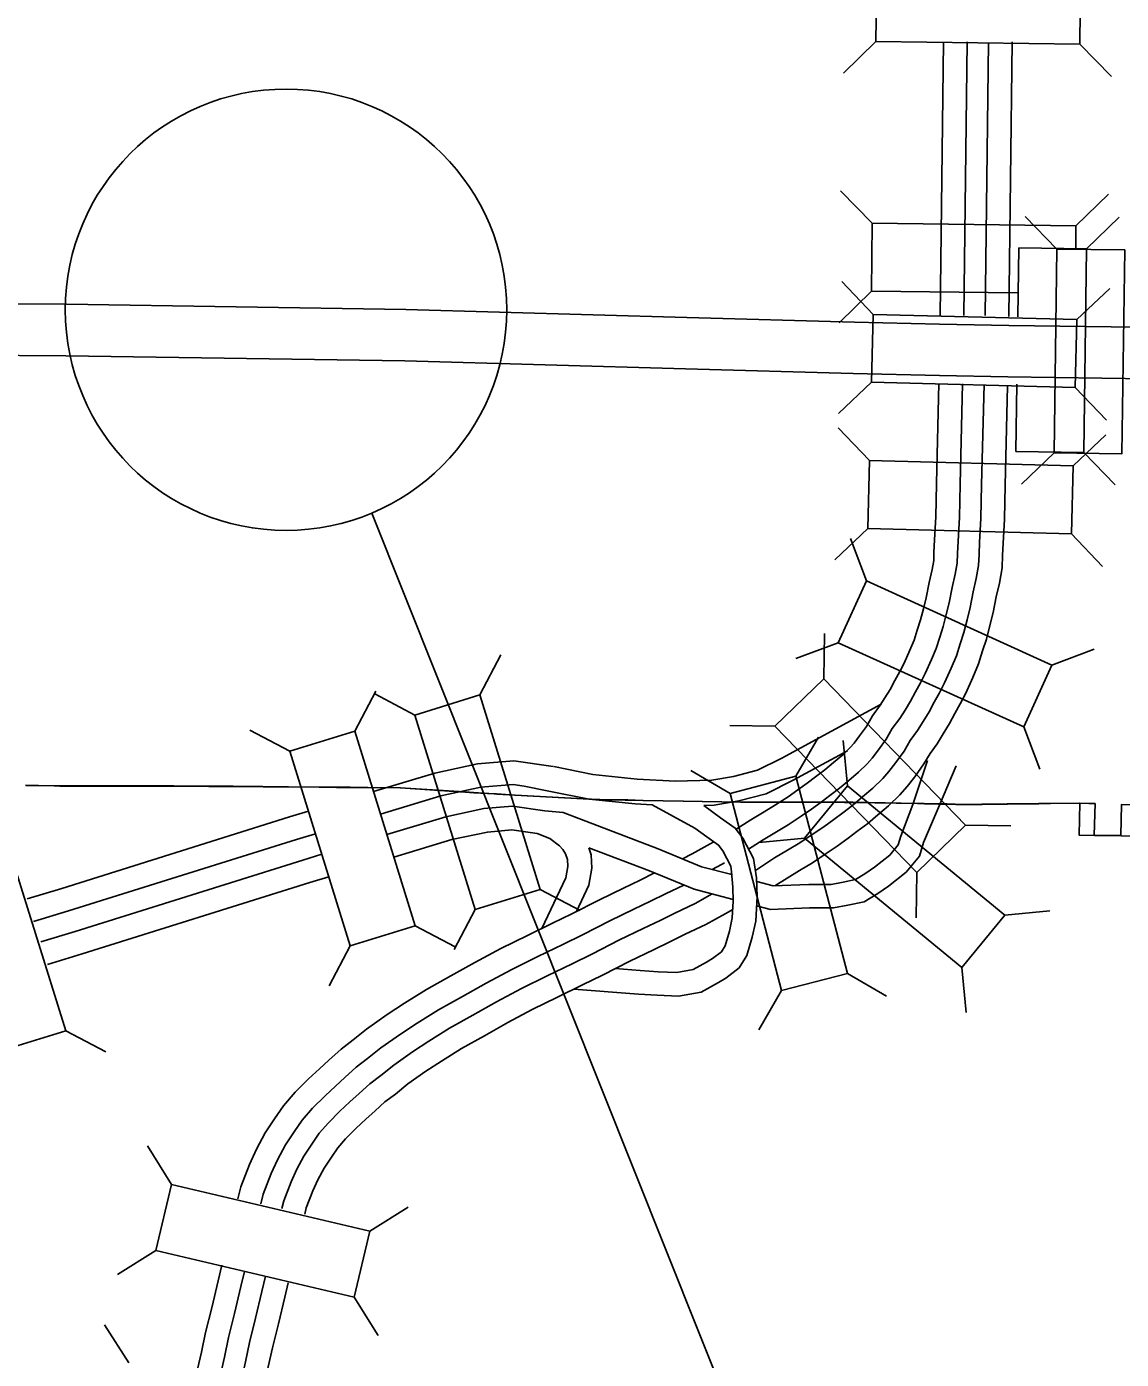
# Model space of a CAD drawing. Extents: x 670147 to 673275, y 705573 to 707613.
# Drawn here: x 670466.2 to 670561.9, y 707052.8 to 707169.4 of the extents above; entities that cross this region are included whole.
import ezdxf

# ---------------------------------------------------------------- set-up
doc = ezdxf.new("R2010")
doc.units = 0
for name, color, linetype in [('10', 7, 'Continuous'), ('19', 7, 'Continuous'), ('20', 7, 'Continuous'), ('6', 7, 'Continuous'), ('Default', 7, 'Continuous'), ('Level 1', 7, 'Continuous')]:
    doc.layers.add(name, color=color, linetype=linetype)

msp = doc.modelspace()

# ---------------------------------------------------------------- linework, layer by layer
at = {"layer": '10'}
for points in [[(670371.15, 707156.06), (670371.44, 707156.06), (670384.49, 707156.14), (670420.06, 707155.92), (670457.42, 707155.09), (670458.06, 707155.03), (670458.68, 707154.95), (670459.68, 707154.62), (670460.47, 707153.97), (670461.12, 707153.24), (670461.56, 707152.29), (670461.76, 707151.56), (670461.82, 707150.72), (670461.78, 707145.34), (670461.79, 707145.14), (670469.66, 707145.1), (670499.35, 707144.65), (670523.91, 707143.95), (670538.58, 707143.54), (670546, 707143.36)], [(670371.49, 707151.56), (670384.49, 707151.64), (670419.99, 707151.42), (670457.13, 707150.6), (670457.32, 707150.58), (670457.28, 707145.16), (670457.35, 707144.32), (670457.52, 707143.61), (670457.77, 707142.97), (670458.03, 707142.58), (670458.45, 707141.97), (670459.12, 707141.5), (670459.67, 707141.08), (670460.65, 707140.73), (670461.44, 707140.64), (670469.62, 707140.6), (670499.26, 707140.15), (670523.79, 707139.45), (670538.46, 707139.04), (670546, 707138.86)], [(670546, 707143.36), (670552.08, 707143.25)], [(670552.08, 707143.25), (670576.68, 707142.91)], [(670546, 707138.86), (670551.97, 707138.75)], [(670551.97, 707138.75), (670576.64, 707138.41)], [(670512.27, 707104.66), (670515.7, 707103.97), (670519.57, 707103.57), (670522.93, 707103.4), (670526.09, 707103.46), (670527.98, 707103.79), (670530.08, 707104.34), (670532.21, 707105.41), (670540.9, 707110.12)], [(670496.51, 707102.48), (670501.87, 707104.1), (670505.6, 707104.89), (670508.79, 707105.17), (670512.22, 707104.67)], [(670525.4, 707101.26), (670526.3, 707101.28), (670528.45, 707101.66), (670530.86, 707102.29), (670533.22, 707103.47), (670537.96, 707106.05)], [(670530.02, 707094.62), (670531.45, 707094.23), (670534.59, 707094.36), (670536.53, 707094.36), (670537.57, 707094.56), (670538.65, 707094.79), (670539.47, 707095.28), (670540.31, 707095.87), (670541.65, 707096.91), (670542.4, 707097.81), (670542.63, 707098.58), (670543.67, 707101.36), (670544.97, 707105.18)], [(670530.01, 707092.48), (670531.22, 707092.15), (670534.64, 707092.3), (670536.73, 707092.3), (670537.98, 707092.54), (670539.41, 707092.84), (670540.6, 707093.55), (670541.54, 707094.21), (670543.09, 707095.42), (670544.25, 707096.82), (670544.62, 707098.03), (670545.93, 707101.08), (670547.45, 707104.73)], [(670497.13, 707100.51), (670502.39, 707102.1), (670505.9, 707102.85), (670508.73, 707103.09), (670509.68, 707102.95)], [(670509.68, 707102.95), (670511.84, 707102.52), (670515.37, 707101.81), (670519.41, 707101.4), (670520.89, 707101.32)], [(670466.22, 707093.09), (670469.25, 707094.01), (670489.18, 707100.26), (670490.83, 707100.76)], [(670497.68, 707098.72), (670502.85, 707100.28), (670506.17, 707100.99), (670508.68, 707101.2), (670511.51, 707100.79)], [(670511.51, 707100.79), (670513.09, 707100.64), (670521.41, 707097.46), (670525.19, 707095.9), (670527.85, 707095.21)], [(670520.89, 707101.32), (670524.61, 707099.28), (670525.66, 707098.51), (670526.69, 707097.79), (670527.06, 707097.3), (670527.75, 707095.96), (670527.83, 707095.47), (670527.94, 707094.13), (670527.97, 707092.88)], [(670525.4, 707101.26), (670526.87, 707100.18), (670528.14, 707099.29), (670528.81, 707098.4), (670529.73, 707096.62), (670530.01, 707094.94), (670530.05, 707093.31), (670530, 707092.24)], [(670466.79, 707091.1), (670469.86, 707092.04), (670489.79, 707098.29), (670491.44, 707098.79)], [(670498.29, 707096.75), (670503.37, 707098.28), (670506.48, 707098.94), (670508.61, 707099.13), (670510.83, 707098.81)], [(670511.23, 707090.51), (670513.33, 707094.92), (670513.51, 707095.92), (670513.48, 707096.53), (670513.3, 707097.02), (670513.06, 707097.4), (670512.79, 707097.74), (670511.93, 707098.37), (670510.83, 707098.81)], [(670467.43, 707089.34), (670470.42, 707090.25), (670490.34, 707096.49), (670492.01, 707097)], [(670514.26, 707091.98), (670515.35, 707094.28), (670515.61, 707095.78), (670515.56, 707096.94), (670515.33, 707097.57)], [(670515.33, 707097.57), (670520.65, 707095.55), (670524.54, 707093.93), (670527.97, 707093.05)], [(670468.02, 707087.36), (670471.03, 707088.28), (670490.95, 707094.52), (670492.61, 707095.03)], [(670530, 707092.24), (670529.94, 707091.13), (670529.63, 707089.75), (670529.17, 707088.14), (670528.48, 707087.05), (670527.31, 707086.16), (670526.67, 707085.78), (670525.17, 707084.93), (670523.17, 707084.59), (670521.32, 707084.66), (670519.68, 707084.77), (670514.02, 707085.19)], [(670527.97, 707092.88), (670527.89, 707091.42), (670527.63, 707090.26), (670527.27, 707088.99), (670526.94, 707088.47), (670526.15, 707087.87), (670525.63, 707087.56), (670524.48, 707086.9), (670523.03, 707086.66), (670521.42, 707086.72), (670519.83, 707086.83), (670517.66, 707086.99)]]:
    msp.add_lwpolyline(points, dxfattribs=at)
at = {"layer": '19'}
for points in [[(670546.07, 707144.12), (670546.36, 707168.04)], [(670548.14, 707144.12), (670548.42, 707168.04)], [(670552.07, 707144.03), (670552.36, 707168.04)], [(670550.01, 707144.12), (670550.3, 707167.98)], [(670545.74, 707129.41), (670545.96, 707138.18)], [(670547.8, 707129.36), (670548.03, 707138.15)], [(670549.68, 707129.31), (670549.9, 707138.08)], [(670551.74, 707129.26), (670551.96, 707137.96)], [(670545.74, 707129.38), (670545.69, 707126.51), (670545.58, 707124.49), (670545.52, 707123.39), (670545.5, 707122.68), (670545.36, 707121.91), (670545.1, 707120.76), (670544.83, 707119.41), (670544.6, 707118.45), (670544.35, 707117.5), (670544.06, 707116.6), (670543.78, 707115.71), (670543.42, 707114.84), (670542.91, 707113.71), (670542.53, 707112.97), (670542.1, 707112.18), (670541.68, 707111.41), (670541.23, 707110.68), (670540.83, 707110.02), (670540.15, 707109.11), (670539.61, 707108.17), (670539.02, 707107.36), (670538.54, 707106.72), (670538.2, 707106.33), (670537.54, 707105.69), (670536.74, 707105.03), (670535.97, 707104.37), (670535.16, 707103.76), (670534.44, 707103.21), (670533.63, 707102.62), (670532.76, 707102.03), (670531.67, 707101.31), (670530.68, 707100.71), (670529.51, 707100.01), (670528.22, 707099.18)], [(670547.8, 707129.35), (670547.75, 707126.44), (670547.64, 707124.38), (670547.58, 707123.3), (670547.56, 707122.46), (670547.38, 707121.5), (670547.12, 707120.33), (670546.85, 707118.97), (670546.6, 707117.95), (670546.33, 707116.92), (670546.03, 707115.98), (670545.72, 707115), (670545.32, 707114.02), (670544.76, 707112.81), (670544.35, 707112), (670543.91, 707111.19), (670543.47, 707110.38), (670542.99, 707109.6), (670542.53, 707108.87), (670541.88, 707107.98), (670541.34, 707107.05), (670540.68, 707106.13), (670540.13, 707105.41), (670539.69, 707104.91), (670538.92, 707104.16), (670538.07, 707103.45), (670537.27, 707102.76), (670536.41, 707102.12), (670535.67, 707101.55), (670534.81, 707100.93), (670533.91, 707100.32), (670532.77, 707099.57), (670531.75, 707098.95), (670530.6, 707098.26), (670529.31, 707097.43)], [(670549.68, 707129.32), (670549.63, 707126.37), (670549.51, 707124.28), (670549.46, 707123.22), (670549.43, 707122.26), (670549.22, 707121.12), (670548.95, 707119.95), (670548.68, 707118.57), (670548.42, 707117.49), (670548.13, 707116.39), (670547.81, 707115.41), (670547.49, 707114.36), (670547.03, 707113.27), (670546.45, 707111.99), (670546, 707111.12), (670545.55, 707110.3), (670545.09, 707109.45), (670544.59, 707108.61), (670544.09, 707107.81), (670543.45, 707106.95), (670542.92, 707106.02), (670542.18, 707105.01), (670541.59, 707104.22), (670541.05, 707103.61), (670540.17, 707102.77), (670539.28, 707102.02), (670538.44, 707101.3), (670537.54, 707100.62), (670536.78, 707100.04), (670535.88, 707099.39), (670534.95, 707098.77), (670533.78, 707097.98), (670532.71, 707097.34), (670531.59, 707096.67), (670529.91, 707095.58)], [(670551.74, 707129.28), (670551.69, 707126.29), (670551.57, 707124.17), (670551.52, 707123.14), (670551.48, 707122.05), (670551.24, 707120.71), (670550.97, 707119.52), (670550.7, 707118.14), (670550.42, 707116.99), (670550.11, 707115.81), (670549.78, 707114.78), (670549.43, 707113.66), (670548.93, 707112.45), (670548.31, 707111.09), (670547.82, 707110.15), (670547.36, 707109.31), (670546.88, 707108.43), (670546.34, 707107.53), (670545.8, 707106.65), (670545.18, 707105.82), (670544.65, 707104.9), (670543.84, 707103.78), (670543.19, 707102.92), (670542.54, 707102.19), (670541.55, 707101.23), (670540.62, 707100.45), (670539.74, 707099.69), (670538.79, 707098.98), (670538.01, 707098.39), (670537.06, 707097.7), (670536.1, 707097.05), (670534.89, 707096.24), (670533.77, 707095.57), (670532.68, 707094.91), (670531.62, 707094.23)], [(670526.27, 707098.08), (670525.94, 707097.9), (670524.38, 707097.04), (670523.54, 707096.58)], [(670527.2, 707096.24), (670526.94, 707096.09), (670526.13, 707095.65)], [(670521.08, 707095.36), (670519.83, 707094.74), (670518.38, 707094.04), (670516.27, 707093.02), (670513.85, 707091.78), (670512.18, 707090.96), (670509.97, 707089.89), (670507.65, 707088.75), (670505.39, 707087.53), (670503.29, 707086.36), (670501.15, 707085.17), (670499.22, 707083.96), (670497.72, 707082.98), (670495.9, 707081.7), (670494.73, 707080.75), (670493.69, 707079.96), (670492.62, 707078.99), (670491.79, 707078.23), (670490.84, 707077.35), (670489.68, 707076.2), (670488.65, 707074.99), (670487.87, 707073.86), (670487.05, 707072.63), (670486.28, 707071.19), (670485.68, 707069.87), (670484.92, 707067.9), (670484.65, 707066.86)], [(670523.66, 707094.3), (670522.05, 707093.54), (670520.74, 707092.88), (670519.28, 707092.18), (670517.19, 707091.18), (670514.78, 707089.94), (670513.08, 707089.11), (670510.88, 707088.04), (670508.6, 707086.91), (670506.38, 707085.72), (670504.29, 707084.56), (670502.2, 707083.4), (670500.33, 707082.22), (670498.88, 707081.27), (670497.15, 707080.05), (670496, 707079.12), (670495.01, 707078.37), (670494, 707077.47), (670493.19, 707076.72), (670492.28, 707075.86), (670491.19, 707074.79), (670490.28, 707073.73), (670489.58, 707072.71), (670488.82, 707071.57), (670488.13, 707070.28), (670487.58, 707069.07), (670486.88, 707067.26), (670486.67, 707066.42)], [(670526.14, 707093.52), (670524.63, 707092.69), (670522.87, 707091.85), (670521.57, 707091.2), (670520.09, 707090.49), (670518.02, 707089.5), (670515.61, 707088.26), (670513.9, 707087.42), (670511.7, 707086.35), (670509.46, 707085.24), (670507.28, 707084.08), (670505.2, 707082.92), (670503.16, 707081.78), (670501.35, 707080.64), (670499.93, 707079.72), (670498.28, 707078.55), (670497.16, 707077.65), (670496.2, 707076.92), (670495.26, 707076.08), (670494.46, 707075.35), (670493.58, 707074.52), (670492.57, 707073.51), (670491.77, 707072.59), (670491.13, 707071.65), (670490.43, 707070.6), (670489.81, 707069.45), (670489.31, 707068.34), (670488.67, 707066.69), (670488.5, 707066.02)], [(670527.93, 707092.15), (670527.27, 707091.78), (670525.58, 707090.85), (670523.77, 707090), (670522.48, 707089.35), (670520.99, 707088.63), (670518.94, 707087.65), (670516.54, 707086.42), (670514.8, 707085.57), (670512.61, 707084.5), (670510.4, 707083.41), (670508.27, 707082.27), (670506.21, 707081.12), (670504.21, 707080.01), (670502.46, 707078.9), (670501.09, 707078.01), (670499.52, 707076.91), (670498.43, 707076.02), (670497.52, 707075.33), (670496.65, 707074.55), (670495.86, 707073.83), (670495.01, 707073.03), (670494.08, 707072.11), (670493.41, 707071.33), (670492.84, 707070.5), (670492.2, 707069.54), (670491.66, 707068.53), (670491.22, 707067.55), (670490.64, 707066.06), (670490.5, 707065.52)], [(670483.25, 707061.06), (670482.92, 707059.67), (670482.37, 707057.32), (670481.84, 707055.18), (670481.47, 707053.44), (670481.02, 707051.46), (670480.63, 707049.98), (670480.2, 707048.01), (670479.75, 707046.2), (670479.3, 707044.39), (670478.99, 707042.85), (670478.62, 707041.25), (670478.19, 707039.41), (670477.72, 707037.26), (670477.35, 707035.81), (670477.12, 707034.54), (670476.99, 707033.24), (670477, 707030.67), (670477.01, 707027.75), (670477, 707025.61), (670477.04, 707023.4)], [(670485.24, 707060.51), (670484.92, 707059.19), (670484.37, 707056.84), (670483.85, 707054.72), (670483.48, 707053), (670483.02, 707050.97), (670482.64, 707049.5), (670482.21, 707047.54), (670481.75, 707045.7), (670481.31, 707043.94), (670481, 707042.41), (670480.63, 707040.79), (670480.2, 707038.95), (670479.73, 707036.78), (670479.37, 707035.37), (670479.17, 707034.25), (670479.05, 707033.14), (670479.06, 707030.68), (670479.07, 707027.75), (670479.06, 707025.61), (670479.1, 707023.38)], [(670487.07, 707060.1), (670486.75, 707058.75), (670486.2, 707056.41), (670485.68, 707054.3), (670485.31, 707052.59), (670484.85, 707050.53), (670484.46, 707049.06), (670484.03, 707047.11), (670483.57, 707045.25), (670483.14, 707043.53), (670482.83, 707042.02), (670482.46, 707040.37), (670482.03, 707038.54), (670481.56, 707036.35), (670481.2, 707034.97), (670481.02, 707033.99), (670480.93, 707033.05), (670480.94, 707030.68), (670480.94, 707027.75), (670480.93, 707025.62), (670480.97, 707023.35)], [(670489.05, 707059.5), (670488.75, 707058.27), (670488.2, 707055.93), (670487.69, 707053.83), (670487.32, 707052.15), (670486.85, 707050.04), (670486.47, 707048.57), (670486.04, 707046.64), (670485.57, 707044.75), (670485.16, 707043.07), (670484.85, 707041.58), (670484.47, 707039.9), (670484.04, 707038.08), (670483.56, 707035.88), (670483.22, 707034.53), (670483.07, 707033.7), (670482.99, 707032.95), (670483, 707030.69), (670483.01, 707027.75), (670483, 707025.63), (670483.04, 707023.33)]]:
    msp.add_lwpolyline(points, dxfattribs=at)
at = {"layer": '20'}
for p, q in [((670540.45, 707168.08), (670537.62, 707165.31)), ((670558.27, 707167.86), (670561.04, 707165.03)), ((670540.12, 707152.18), (670537.36, 707155.02)), ((670557.94, 707151.97), (670560.77, 707154.74)), ((670540.12, 707152.18), (670540.05, 707146.24)), ((670557.94, 707151.97), (670540.12, 707152.18)), ((670556.27, 707149.93), (670553.5, 707152.77)), ((670557.92, 707149.92), (670557.94, 707151.97)), ((670558.87, 707149.96), (670561.71, 707152.72)), ((670552.93, 707150.04), (670552.85, 707144.01)), ((670558.87, 707149.96), (670552.93, 707150.04)), ((670558.62, 707132.14), (670558.87, 707149.96)), ((670540.2, 707144.21), (670537.48, 707147.08)), ((670540.05, 707146.24), (670537.22, 707143.48)), ((670540.05, 707146.24), (670552.84, 707146.09)), ((670558.02, 707143.76), (670560.89, 707146.49)), ((670540.05, 707138.28), (670537.18, 707135.55)), ((670552.77, 707138.1), (670552.68, 707132.22)), ((670557.87, 707137.82), (670560.6, 707134.95)), ((670539.88, 707131.42), (670537.15, 707134.29)), ((670557.69, 707130.97), (670560.56, 707133.69)), ((670552.68, 707132.22), (670558.62, 707132.14)), ((670556.02, 707132.11), (670553.18, 707129.35)), ((670558.62, 707132.14), (670561.38, 707129.3)), ((670539.73, 707125.48), (670536.86, 707122.75)), ((670557.54, 707125.03), (670560.27, 707122.16)), ((670539.61, 707120.91), (670538.22, 707124.62)), ((670535.88, 707112.33), (670535.94, 707116.29)), ((670505.81, 707110.94), (670507.65, 707114.44)), ((670537.15, 707115.5), (670533.45, 707114.11)), ((670555.83, 707113.54), (670559.54, 707114.94)), ((670494.87, 707107.76), (670496.72, 707111.27)), ((670500.14, 707109.17), (670496.63, 707111.02)), ((670489.2, 707106), (670485.7, 707107.84)), ((670531.62, 707108.19), (670527.66, 707108.25)), ((670553.38, 707108.13), (670554.77, 707104.43)), ((670533.44, 707103.81), (670535.44, 707107.23)), ((670537.97, 707102.99), (670537.58, 707106.94)), ((670527.69, 707102.31), (670524.27, 707104.31)), ((670548.29, 707099.54), (670552.25, 707099.48)), ((670534.19, 707098.41), (670530.25, 707098.03)), ((670544.03, 707095.4), (670543.97, 707091.44)), ((670511.1, 707093.92), (670514.6, 707092.08)), ((670505.42, 707092.16), (670503.58, 707088.65)), ((670551.72, 707091.67), (670555.66, 707092.05)), ((670500.16, 707090.74), (670503.67, 707088.9)), ((670494.49, 707088.98), (670492.64, 707085.48)), ((670537.95, 707086.57), (670541.36, 707084.57)), ((670547.95, 707087.08), (670548.33, 707083.14)), ((670532.2, 707085.07), (670530.2, 707081.65)), ((670469.6, 707081.56), (670473.1, 707079.72)), ((670478.85, 707068.11), (670476.76, 707071.48)), ((670496.2, 707064.04), (670499.56, 707066.12)), ((670477.49, 707062.33), (670474.12, 707060.24)), ((670494.84, 707058.26), (670496.92, 707054.89)), ((670475.13, 707052.5), (670473, 707055.83))]:
    msp.add_line(p, q, dxfattribs=at)
for points in [[(670540.45, 707168.08), (670558.27, 707167.86), (670558.34, 707173.8), (670540.52, 707174.02)], [(670556.27, 707149.93), (670556.02, 707132.11), (670561.96, 707132.03), (670562.2, 707149.85)], [(670540.05, 707138.28), (670557.87, 707137.82), (670558.02, 707143.76), (670540.2, 707144.21)], [(670557.69, 707130.97), (670539.88, 707131.42), (670539.73, 707125.48), (670557.54, 707125.03)], [(670537.15, 707115.5), (670553.38, 707108.13), (670555.83, 707113.54), (670539.61, 707120.91)], [(670548.29, 707099.54), (670535.88, 707112.33), (670531.62, 707108.19), (670544.03, 707095.4)], [(670500.14, 707109.17), (670505.42, 707092.16), (670511.1, 707093.92), (670505.81, 707110.94)], [(670489.2, 707106), (670494.49, 707088.98), (670500.16, 707090.74), (670494.87, 707107.76)], [(670537.95, 707086.57), (670533.44, 707103.81), (670527.69, 707102.31), (670532.2, 707085.07)], [(670551.72, 707091.67), (670537.97, 707102.99), (670534.19, 707098.41), (670547.95, 707087.08)], [(670458.64, 707096.82), (670463.93, 707079.8), (670469.6, 707081.56), (670464.31, 707098.58)], [(670477.49, 707062.33), (670494.84, 707058.26), (670496.2, 707064.04), (670478.85, 707068.11)]]:
    msp.add_lwpolyline(points, close=True, dxfattribs=at)
at = {"layer": '6'}
for points in [[(670466.08, 707103.04), (670466.83, 707103.02)], [(670494.52, 707102.83), (670493.28, 707102.84), (670492.51, 707102.85), (670491.79, 707102.86), (670489.09, 707102.88), (670488.95, 707102.88), (670486.87, 707102.9), (670485.67, 707102.91), (670485.54, 707102.91), (670485.27, 707102.91), (670484.28, 707102.92), (670484.12, 707102.92), (670483.99, 707102.92), (670482.52, 707102.93), (670482.11, 707102.93), (670479.09, 707102.96), (670476.09, 707102.96), (670473.38, 707102.96), (670471.88, 707102.96), (670470.18, 707102.96), (670469.08, 707102.96), (670468.62, 707102.97), (670467.21, 707103), (670466.87, 707103.01), (670466.11, 707103.02)], [(670466.83, 707103.02), (670467.18, 707103.02)], [(670467.18, 707103.02), (670468.58, 707102.99)], [(670468.58, 707102.99), (670469.05, 707102.98)], [(670469.05, 707102.98), (670470.15, 707102.98)], [(670470.15, 707102.98), (670471.85, 707102.98)], [(670471.85, 707102.98), (670473.35, 707102.98)], [(670473.35, 707102.98), (670476.06, 707102.97)], [(670476.06, 707102.97), (670479.06, 707102.97)], [(670479.06, 707102.97), (670482.08, 707102.95)], [(670482.08, 707102.95), (670482.48, 707102.95)], [(670482.48, 707102.95), (670483.96, 707102.94)], [(670483.96, 707102.94), (670484.06, 707102.94)], [(670484.06, 707102.94), (670484.11, 707102.94)], [(670484.11, 707102.94), (670484.25, 707102.94)], [(670484.25, 707102.94), (670485.24, 707102.93)], [(670485.24, 707102.93), (670485.5, 707102.93)], [(670485.5, 707102.93), (670485.64, 707102.92)], [(670485.64, 707102.92), (670486.84, 707102.92)], [(670486.84, 707102.92), (670488.92, 707102.9)], [(670488.92, 707102.9), (670489.06, 707102.9)], [(670489.06, 707102.9), (670491.76, 707102.87)], [(670491.76, 707102.87), (670492.47, 707102.87)], [(670492.47, 707102.87), (670493.25, 707102.86)], [(670493.25, 707102.86), (670494.49, 707102.85)], [(670494.49, 707102.85), (670495.24, 707102.84)], [(670565.21, 707098.57), (670561.89, 707098.61), (670559.57, 707098.63), (670558.22, 707098.65), (670558.27, 707101.45), (670555.72, 707101.42), (670554.68, 707101.41), (670551.94, 707101.37), (670549.73, 707101.35), (670548.5, 707101.34), (670547.43, 707101.36), (670546.67, 707101.37), (670545.93, 707101.38), (670544.69, 707101.41), (670544.12, 707101.42), (670538.46, 707101.53), (670537.71, 707101.53), (670533.68, 707101.54), (670532.68, 707101.54), (670532.52, 707101.54), (670530.2, 707101.54), (670528.64, 707101.55), (670523.63, 707101.63), (670520.1, 707101.7), (670518.78, 707101.72), (670518.52, 707101.72), (670516.34, 707101.76), (670514.88, 707101.84), (670508.89, 707102.16), (670507.29, 707102.26), (670507.1, 707102.27), (670505.3, 707102.38), (670504.52, 707102.42), (670503.58, 707102.49), (670498.88, 707102.79), (670496.03, 707102.82), (670495.27, 707102.82), (670494.52, 707102.83)], [(670495.24, 707102.84), (670495.99, 707102.84)], [(670495.99, 707102.84), (670498.85, 707102.81)], [(670498.85, 707102.81), (670503.55, 707102.51)], [(670503.55, 707102.51), (670504.49, 707102.44)], [(670504.49, 707102.44), (670505.27, 707102.4)], [(670505.27, 707102.4), (670507.07, 707102.29)], [(670507.07, 707102.29), (670507.26, 707102.28)], [(670507.26, 707102.28), (670508.86, 707102.17)], [(670508.86, 707102.17), (670514.85, 707101.85)], [(670514.85, 707101.85), (670516.31, 707101.78)], [(670516.31, 707101.78), (670518.49, 707101.74)], [(670518.49, 707101.74), (670518.75, 707101.74)], [(670518.75, 707101.74), (670520.07, 707101.71)], [(670520.07, 707101.71), (670523.6, 707101.65)], [(670523.6, 707101.65), (670528.61, 707101.56)], [(670528.61, 707101.56), (670530.17, 707101.56)], [(670530.17, 707101.56), (670532.49, 707101.56)], [(670532.49, 707101.56), (670532.64, 707101.56)], [(670532.64, 707101.56), (670533.64, 707101.56), (670538.43, 707101.55), (670544.09, 707101.44), (670544.66, 707101.43), (670545.9, 707101.4), (670546.64, 707101.39), (670547.39, 707101.37), (670548.46, 707101.35), (670549.7, 707101.37), (670551.91, 707101.39), (670554.65, 707101.42), (670555.69, 707101.44), (670558.24, 707101.47)], [(670558.24, 707101.47), (670559.05, 707101.44)], [(670559.05, 707101.44), (670559.16, 707101.43)], [(670559.16, 707101.43), (670559.63, 707101.42)], [(670559.63, 707101.42), (670559.54, 707098.65)], [(670561.86, 707098.63), (670561.91, 707101.34), (670562.67, 707101.32), (670563.62, 707101.28), (670565.23, 707101.23)], [(670559.54, 707098.65), (670561.86, 707098.63)]]:
    msp.add_lwpolyline(points, dxfattribs=at)
at = {"layer": 'Default'}
msp.add_lwpolyline([(670496.38, 707126.84), (670573.69, 706933.06), (670844.37, 706932.74)], dxfattribs=at)
at = {"layer": 'Level 1'}
msp.add_circle((670488.87, 707144.62), 19.3, dxfattribs=at)

doc.saveas('drawing.dxf')
